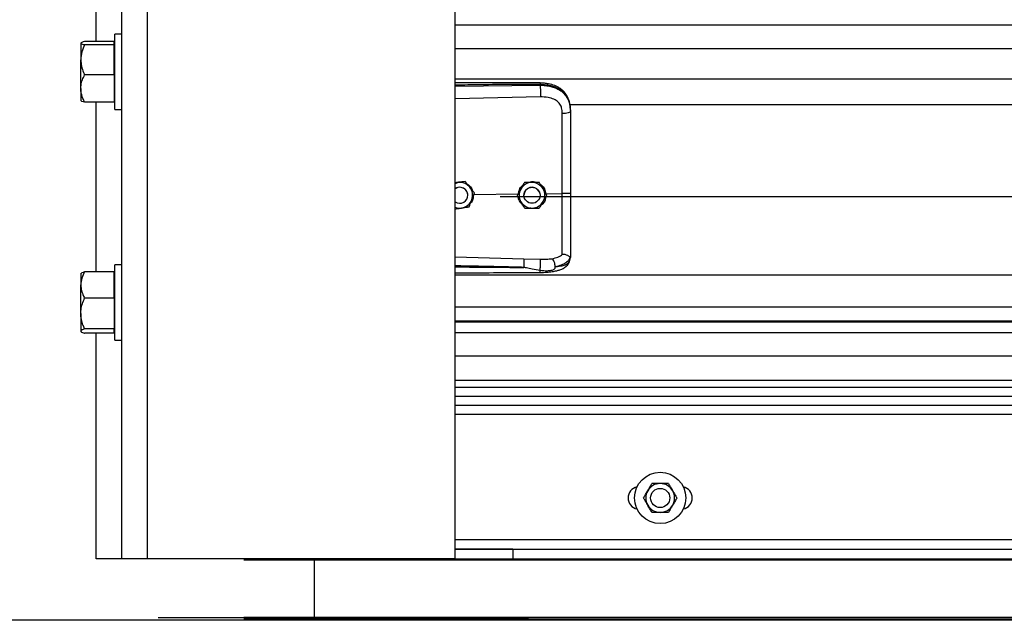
# Model space of a CAD drawing. Header units: inches. Extents: x 170 to 284, y 215 to 248.
# Tile 357 of 656: x 202.21 to 202.867, y 220.092 to 220.493. Entities that reach past the tile are written whole.
import ezdxf

# ---------------------------------------------------------------- set-up
doc = ezdxf.new("R2010")
doc.units = ezdxf.units.IN
doc.header["$LTSCALE"] = 0.25
doc.header["$MEASUREMENT"] = 0
doc.layers.add('LH FRONT OF HOOD', color=7, linetype='Continuous')
doc.layers.add('RH FRONT OF HOOD', color=7, linetype='Continuous')

msp = doc.modelspace()

# ---------------------------------------------------------------- linework, layer by layer
at = {"layer": 'LH FRONT OF HOOD'}
msp.add_line((208.44568, 220.09171), (200.70953, 220.09171), dxfattribs=at)
at = {"layer": 'RH FRONT OF HOOD'}
for p, q in [((202.27776, 220.1328), (202.27776, 224.39328)), ((202.29488, 220.1328), (202.29488, 224.34448)), ((202.50032, 220.1328), (202.50032, 224.33325)), ((202.26064, 220.4783), (202.26064, 220.59164)), ((202.50032, 220.48944), (206.53264, 220.48944)), ((202.2504, 220.47727), (202.2504, 220.46614)), ((202.27262, 220.4783), (202.25297, 220.4783)), ((202.27262, 220.47727), (202.27262, 220.4783)), ((202.27317, 220.47736), (202.27262, 220.47736)), ((202.27262, 220.47624), (202.27262, 220.47727)), ((202.27776, 220.48325), (202.27317, 220.48325)), ((202.27317, 220.45464), (202.27317, 220.48325)), ((202.27262, 220.47624), (202.25297, 220.47624)), ((202.27262, 220.46614), (202.27262, 220.47624)), ((202.50032, 220.47376), (206.53264, 220.47376)), ((202.2504, 220.44696), (202.2504, 220.46614)), ((202.27262, 220.45603), (202.27262, 220.46614)), ((202.27262, 220.45603), (202.25297, 220.45603)), ((202.27262, 220.45603), (202.27262, 220.44696)), ((202.27317, 220.43294), (202.27317, 220.45464)), ((202.50032, 220.45337), (206.53264, 220.45337)), ((202.2504, 220.44696), (202.2504, 220.43885)), ((202.27262, 220.44696), (202.27262, 220.43789)), ((202.50032, 220.44862), (202.55717, 220.44916)), ((202.55717, 220.44916), (202.55717, 220.44957)), ((202.27262, 220.43789), (202.25297, 220.43789)), ((202.26064, 220.32455), (202.26064, 220.43789)), ((202.27262, 220.43883), (202.27317, 220.43883)), ((202.55727, 220.44137), (202.50032, 220.44016)), ((202.27317, 220.43294), (202.27776, 220.43294)), ((202.57687, 220.43629), (206.45609, 220.43629)), ((202.57737, 220.43223), (202.57737, 220.43175)), ((202.50698, 220.38489), (202.50605, 220.38474)), ((202.50698, 220.38489), (202.50698, 220.38489)), ((202.5021, 220.38409), (202.50032, 220.3838)), ((202.54662, 220.38413), (202.54662, 220.38413)), ((202.5565, 220.38428), (202.5565, 220.38428)), ((202.50882, 220.37564), (202.50882, 220.37564)), ((202.51286, 220.37625), (202.54256, 220.37654)), ((202.51323, 220.37723), (202.51323, 220.37723)), ((202.53049, 220.3749), (206.50248, 220.3749)), ((202.5418, 220.3755), (202.5418, 220.3755)), ((202.54634, 220.37564), (202.54634, 220.37564)), ((202.55704, 220.37564), (202.55704, 220.37564)), ((202.561, 220.37671), (202.57191, 220.37682)), ((202.56157, 220.37579), (202.56157, 220.37579)), ((202.50032, 220.36017), (202.50032, 220.37082)), ((202.50032, 220.33449), (202.54626, 220.33316)), ((202.54626, 220.33316), (202.55725, 220.33289)), ((202.57703, 220.33218), (202.57737, 220.33416)), ((202.57737, 220.33469), (202.57737, 220.33416)), ((202.27776, 220.32916), (202.27317, 220.32916)), ((202.27317, 220.30056), (202.27317, 220.32916)), ((202.25059, 220.32349), (202.2504, 220.32327)), ((202.2504, 220.32327), (202.2504, 220.31573)), ((202.27262, 220.32455), (202.25297, 220.32455)), ((202.27262, 220.31573), (202.27262, 220.32455)), ((202.27317, 220.32327), (202.27262, 220.32327)), ((202.50032, 220.32252), (206.53264, 220.32252)), ((202.2504, 220.29663), (202.2504, 220.31573)), ((202.27262, 220.3069), (202.27262, 220.31573)), ((202.27262, 220.3069), (202.25297, 220.3069)), ((202.27262, 220.3069), (202.27262, 220.29663)), ((202.27317, 220.27886), (202.27317, 220.30056)), ((202.50032, 220.30114), (206.53264, 220.30114)), ((202.2504, 220.29663), (202.2504, 220.28491)), ((202.27262, 220.29663), (202.27262, 220.28636)), ((202.27262, 220.28636), (202.25297, 220.28636)), ((202.27262, 220.28491), (202.27262, 220.28636)), ((206.53264, 220.29165), (202.50032, 220.29165)), ((202.50032, 220.29101), (206.53264, 220.29101)), ((202.2504, 220.28491), (202.2504, 220.28475)), ((202.2504, 220.28475), (202.25059, 220.28453)), ((202.27262, 220.28347), (202.25297, 220.28347)), ((202.26064, 220.1328), (202.26064, 220.28347)), ((202.27262, 220.28347), (202.27262, 220.28491)), ((202.27262, 220.28475), (202.27317, 220.28475)), ((202.50032, 220.28399), (206.53264, 220.28399)), ((202.27317, 220.27886), (202.27776, 220.27886)), ((202.50032, 220.26831), (206.53264, 220.26831)), ((206.53264, 220.25192), (202.50032, 220.25192)), ((206.53264, 220.24733), (202.50032, 220.24733)), ((206.53264, 220.24114), (202.50032, 220.24114)), ((202.50032, 220.23553), (206.53264, 220.23553)), ((206.53264, 220.22911), (202.50032, 220.22911)), ((202.50032, 220.14564), (206.53264, 220.14564)), ((202.53885, 220.13924), (202.50032, 220.13924)), ((202.50032, 220.13922), (206.53264, 220.13922)), ((202.53885, 220.13922), (202.53885, 220.13924)), ((202.53885, 220.13922), (202.53885, 220.1328)), ((202.27776, 220.1328), (202.26064, 220.1328)), ((202.29488, 220.1328), (202.27776, 220.1328)), ((202.50032, 220.1328), (202.29488, 220.1328)), ((206.67368, 220.13199), (202.35929, 220.13199)), ((202.40616, 220.1328), (202.40616, 220.13199)), ((202.40616, 220.13199), (202.40616, 220.09358)), ((202.49197, 220.1328), (206.541, 220.1328)), ((202.50032, 220.1328), (202.53885, 220.1328)), ((202.30212, 220.09358), (202.42148, 220.09358)), ((206.67368, 220.09358), (202.35929, 220.09358)), ((206.67368, 220.09243), (202.35929, 220.09243)), ((206.67368, 220.09171), (202.35929, 220.09171)), ((202.40616, 220.09358), (202.40616, 220.09243)), ((202.40616, 220.09243), (202.40616, 220.09171)), ((202.42148, 220.09358), (202.42148, 220.09358)), ((202.42148, 220.09358), (202.43, 220.09358)), ((202.43, 220.09358), (202.54936, 220.09358)), ((206.62899, 220.09358), (202.50249, 220.09358))]:
    msp.add_line(p, q, dxfattribs=at)
at = {"layer": 'RH FRONT OF HOOD', "flags": 128}
for points in [[(202.57737, 220.43175), (202.57726, 220.43145), (202.57695, 220.43117), (202.57645, 220.4309), (202.57578, 220.43067), (202.57495, 220.43048), (202.57401, 220.43033), (202.57298, 220.43024), (202.57191, 220.4302)], [(202.50032, 220.3836), (202.50101, 220.38384), (202.5021, 220.38409)], [(202.55628, 220.37839), (202.55688, 220.37691), (202.55704, 220.37564)]]:
    msp.add_lwpolyline(points, dxfattribs=at)
at = {"layer": 'RH FRONT OF HOOD'}
for centre, radius in [((202.55169, 220.37564), 0.00535), ((202.63729, 220.17346), 0.01712), ((202.63729, 220.17346), 0.00642)]:
    msp.add_circle(centre, radius, dxfattribs=at)
for centre, radius, start, end in [((202.50347, 220.37564), 0.00535, 39.24773, 126.0719), ((202.50347, 220.37564), 0.00535, 300.00974, 126.0719), ((202.50347, 220.37564), 0.00856, 39.24773, 99.24773), ((202.50347, 220.37564), 0.00535, 0, 39.24773), ((202.50347, 220.37564), 0.00856, 339.24773, 39.24773), ((202.55169, 220.37564), 0.00856, 150.85968, 210.85968), ((202.55169, 220.37564), 0.00856, 90.85968, 150.85968), ((202.55169, 220.37564), 0.00535, 30.85968, 180), ((202.55169, 220.37564), 0.00856, 30.85968, 90.85968), ((202.55169, 220.37564), 0.00856, 330.85968, 30.85968), ((202.50347, 220.37564), 0.00856, 279.24773, 339.24773), ((202.50347, 220.37564), 0.00535, 233.9281, 300.00974), ((202.50347, 220.37564), 0.00856, 248.40768, 279.24773), ((202.55169, 220.37564), 0.00856, 210.85968, 270.85968), ((202.55169, 220.37564), 0.00856, 270.85968, 330.85968), ((202.63729, 220.17346), 0.00962, 90, 150), ((202.63729, 220.17346), 0.00962, 30, 90), ((202.62338, 220.17346), 0.00749, 102.05152, 257.94848), ((202.63729, 220.17346), 0.00962, 150, 210), ((202.63729, 220.17346), 0.00962, 330, 30), ((202.6512, 220.17346), 0.00749, 282.05152, 77.94848), ((202.63729, 220.17346), 0.00962, 210, 270), ((202.63729, 220.17346), 0.00962, 270, 330)]:
    msp.add_arc(centre, radius, start, end, dxfattribs=at)
for points, knots in [([(202.25297, 220.4783), (202.25229, 220.47814), (202.25092, 220.47782), (202.2504, 220.47746), (202.2504, 220.47728), (202.2504, 220.47727)], [0, 0, 0, 0, 0.484341, 0.986328, 1, 1, 1, 1]), ([(202.2504, 220.47727), (202.25049, 220.47713), (202.25069, 220.47683), (202.25185, 220.47649), (202.25271, 220.4763), (202.25297, 220.47624)], [0, 0, 0, 0, 0.406291, 0.827266, 1, 1, 1, 1]), ([(202.25297, 220.47624), (202.25229, 220.47467), (202.25092, 220.47147), (202.2504, 220.46798), (202.2504, 220.46618), (202.2504, 220.46614)], [0, 0, 0, 0, 0.484341, 0.986328, 1, 1, 1, 1]), ([(202.2504, 220.46614), (202.25049, 220.46472), (202.25069, 220.46184), (202.25185, 220.45849), (202.25271, 220.45659), (202.25297, 220.45603)], [0, 0, 0, 0, 0.406291, 0.827266, 1, 1, 1, 1]), ([(202.2504, 220.44696), (202.2504, 220.44717), (202.25042, 220.44853), (202.25084, 220.45106), (202.25187, 220.45387), (202.25269, 220.4555), (202.25297, 220.45603)], [0, 0, 0, 0, 0.066532, 0.435283, 0.814551, 1, 1, 1, 1]), ([(202.55715, 220.45066), (202.54794, 220.45073), (202.52985, 220.45086), (202.5109, 220.45081), (202.50118, 220.45075), (202.50032, 220.45075)], [0, 0, 0, 0, 0.486583, 0.954841, 1, 1, 1, 1]), ([(202.57728, 220.43428), (202.57716, 220.43535), (202.57695, 220.43729), (202.5762, 220.4398), (202.57534, 220.44171), (202.57427, 220.44347), (202.57295, 220.44506), (202.57148, 220.44635), (202.57011, 220.44731), (202.56867, 220.44814), (202.56629, 220.44921), (202.56335, 220.45002), (202.56004, 220.45055), (202.55815, 220.45062), (202.55715, 220.45066)], [0, 0, 0, 0, 0.108447, 0.196305, 0.269183, 0.327997, 0.41496, 0.491641, 0.538976, 0.594191, 0.669415, 0.814855, 0.902261, 1, 1, 1, 1]), ([(202.55715, 220.45065), (202.55715, 220.45065), (202.55716, 220.45066), (202.55716, 220.45055), (202.55717, 220.45026), (202.55717, 220.44984), (202.55717, 220.44957)], [0, 0, 0, 0, 0.097876, 0.335386, 0.567961, 1, 1, 1, 1]), ([(202.25297, 220.43789), (202.25258, 220.43865), (202.25168, 220.44047), (202.25064, 220.4435), (202.25048, 220.4458), (202.2504, 220.44696)], [0, 0, 0, 0, 0.26546, 0.628076, 1, 1, 1, 1]), ([(202.55717, 220.44957), (202.55087, 220.44961), (202.53763, 220.44969), (202.51868, 220.44951), (202.50604, 220.44929), (202.50032, 220.44919)], [0, 0, 0, 0, 0.33267, 0.698436, 1, 1, 1, 1]), ([(202.57737, 220.43223), (202.5773, 220.43359), (202.57719, 220.43615), (202.57622, 220.43964), (202.57493, 220.44206), (202.57356, 220.44376), (202.57248, 220.4448), (202.57142, 220.44563), (202.57043, 220.44629), (202.5692, 220.44698), (202.5676, 220.44771), (202.56494, 220.44862), (202.5614, 220.44938), (202.5585, 220.44951), (202.55717, 220.44957)], [0, 0, 0, 0, 0.130716, 0.246761, 0.357793, 0.417097, 0.479148, 0.517715, 0.55909, 0.603295, 0.663348, 0.735369, 0.879208, 1, 1, 1, 1]), ([(202.55717, 220.44916), (202.55719, 220.44858), (202.55724, 220.44739), (202.55728, 220.44516), (202.55729, 220.44298), (202.55728, 220.44189), (202.55727, 220.44137)], [0, 0, 0, 0, 0.240694, 0.5, 0.759306, 1, 1, 1, 1]), ([(202.55717, 220.44916), (202.55837, 220.44913), (202.5608, 220.44906), (202.56413, 220.44844), (202.56711, 220.4475), (202.56964, 220.44629), (202.57189, 220.44474), (202.57375, 220.44291), (202.57524, 220.44077), (202.57641, 220.43822), (202.57721, 220.43514), (202.57731, 220.43289), (202.57737, 220.43175)], [0, 0, 0, 0, 0.109401, 0.222347, 0.315179, 0.410223, 0.501275, 0.594601, 0.683449, 0.774533, 0.885821, 1, 1, 1, 1]), ([(202.25297, 220.43789), (202.25229, 220.43805), (202.25092, 220.43837), (202.2504, 220.43873), (202.2504, 220.43891), (202.2504, 220.43892)], [0, 0, 0, 0, 0.4843414, 0.9863277, 1, 1, 1, 1]), ([(202.57148, 220.43413), (202.57148, 220.43413), (202.57138, 220.43449), (202.57089, 220.4359), (202.56935, 220.4381), (202.56628, 220.44), (202.56217, 220.44121), (202.55901, 220.44131), (202.55727, 220.44137)], [0, 0, 0, 0, 0.000004, 0.065095, 0.26167, 0.475311, 0.709366, 1, 1, 1, 1]), ([(202.57191, 220.4302), (202.57184, 220.43152), (202.57177, 220.43285), (202.57148, 220.43413), (202.57148, 220.43413)], [0, 0, 0, 0, 0.99998, 1, 1, 1, 1]), ([(202.57737, 220.43175), (202.57737, 220.42812), (202.57737, 220.42085), (202.57737, 220.40976), (202.57737, 220.39858), (202.57737, 220.38761), (202.57737, 220.38037), (202.57737, 220.37689)], [0, 0, 0, 0, 0.202757, 0.406104, 0.60886, 0.812207, 1, 1, 1, 1]), ([(202.57191, 220.37682), (202.57191, 220.37682), (202.57191, 220.3802), (202.57191, 220.38725), (202.57191, 220.39792), (202.57191, 220.4088), (202.57191, 220.41959), (202.57191, 220.42666), (202.57191, 220.4302)], [0, 0, 0, 0, 0.000001, 0.187792, 0.390844, 0.593896, 0.796948, 1, 1, 1, 1]), ([(202.50698, 220.38489), (202.5063, 220.38478), (202.50493, 220.38456), (202.50327, 220.38428), (202.50232, 220.38413), (202.5021, 220.38409)], [0, 0, 0, 0, 0.42997, 0.87006, 1, 1, 1, 1]), ([(202.5101, 220.38106), (202.50998, 220.38121), (202.50901, 220.3824), (202.50795, 220.3837), (202.50707, 220.38477), (202.50698, 220.38489)], [0, 0, 0, 0, 0.1156469, 0.9045343, 1, 1, 1, 1]), ([(202.5101, 220.38106), (202.50998, 220.38121), (202.50901, 220.3824), (202.50795, 220.3837), (202.50707, 220.38477), (202.50698, 220.38489)], [0, 0, 0, 0, 0.115647, 0.904534, 1, 1, 1, 1]), ([(202.54876, 220.38416), (202.54933, 220.38438), (202.55051, 220.38482), (202.55256, 220.38488), (202.55389, 220.38447), (202.55461, 220.38425)], [0, 0, 0, 0, 0.30274, 0.628644, 1, 1, 1, 1]), ([(202.50032, 220.38392), (202.50116, 220.3842), (202.50257, 220.38468), (202.50404, 220.38456), (202.50464, 220.38451)], [0, 0, 0, 0, 0.594398, 1, 1, 1, 1]), ([(202.50825, 220.38319), (202.5089, 220.38277), (202.51039, 220.38178), (202.51169, 220.38005), (202.51197, 220.37881), (202.51202, 220.37857)], [0, 0, 0, 0, 0.381422, 0.875754, 1, 1, 1, 1]), ([(202.51323, 220.37723), (202.51297, 220.37756), (202.51197, 220.37878), (202.51089, 220.38009), (202.5101, 220.38106)], [0, 0, 0, 0, 0.264307, 1, 1, 1, 1]), ([(202.51323, 220.37723), (202.51297, 220.37756), (202.51197, 220.37878), (202.51089, 220.3801), (202.5101, 220.38106)], [0, 0, 0, 0, 0.264307, 1, 1, 1, 1]), ([(202.54421, 220.37982), (202.54359, 220.3787), (202.54276, 220.37722), (202.54199, 220.37584), (202.5418, 220.3755)], [0, 0, 0, 0, 0.749773, 1, 1, 1, 1]), ([(202.54421, 220.37981), (202.54359, 220.3787), (202.54276, 220.37722), (202.54199, 220.37584), (202.5418, 220.3755)], [0, 0, 0, 0, 0.7497734, 1, 1, 1, 1]), ([(202.54272, 220.37714), (202.54288, 220.3779), (202.54326, 220.37965), (202.54439, 220.38149), (202.54543, 220.38222), (202.54563, 220.38236)], [0, 0, 0, 0, 0.377677, 0.881161, 1, 1, 1, 1]), ([(202.54662, 220.38413), (202.54628, 220.38353), (202.54561, 220.38232), (202.54479, 220.38085), (202.54432, 220.38001), (202.54421, 220.37981)], [0, 0, 0, 0, 0.42997, 0.87006, 1, 1, 1, 1]), ([(202.54662, 220.38413), (202.54628, 220.38353), (202.54561, 220.38232), (202.54479, 220.38085), (202.54432, 220.38001), (202.54421, 220.37982)], [0, 0, 0, 0, 0.4299704, 0.8700602, 1, 1, 1, 1]), ([(202.55156, 220.38421), (202.55029, 220.38419), (202.54859, 220.38416), (202.54701, 220.38414), (202.54662, 220.38413)], [0, 0, 0, 0, 0.749773, 1, 1, 1, 1]), ([(202.55156, 220.3842), (202.55029, 220.38418), (202.54859, 220.38416), (202.54701, 220.38414), (202.54662, 220.38413)], [0, 0, 0, 0, 0.749773, 1, 1, 1, 1]), ([(202.5565, 220.38428), (202.55581, 220.38427), (202.55443, 220.38425), (202.55274, 220.38422), (202.55178, 220.38421), (202.55156, 220.3842)], [0, 0, 0, 0, 0.42997, 0.87006, 1, 1, 1, 1]), ([(202.5565, 220.38428), (202.55581, 220.38427), (202.55443, 220.38425), (202.55274, 220.38422), (202.55178, 220.38421), (202.55156, 220.38421)], [0, 0, 0, 0, 0.42997, 0.87006, 1, 1, 1, 1]), ([(202.55903, 220.38004), (202.55893, 220.3802), (202.55815, 220.38152), (202.55729, 220.38296), (202.55658, 220.38415), (202.5565, 220.38428)], [0, 0, 0, 0, 0.115647, 0.904534, 1, 1, 1, 1]), ([(202.55903, 220.38004), (202.55893, 220.38021), (202.55815, 220.38152), (202.55729, 220.38296), (202.55658, 220.38415), (202.5565, 220.38428)], [0, 0, 0, 0, 0.115647, 0.904534, 1, 1, 1, 1]), ([(202.55737, 220.38282), (202.55762, 220.38267), (202.55875, 220.38198), (202.56023, 220.37989), (202.56073, 220.37779), (202.561, 220.37671)], [0, 0, 0, 0, 0.117443, 0.542782, 1, 1, 1, 1]), ([(202.56157, 220.37579), (202.56136, 220.37615), (202.56054, 220.37751), (202.55967, 220.37896), (202.55903, 220.38004)], [0, 0, 0, 0, 0.264307, 1, 1, 1, 1]), ([(202.56157, 220.37579), (202.56136, 220.37615), (202.56054, 220.37751), (202.55967, 220.37897), (202.55903, 220.38004)], [0, 0, 0, 0, 0.264307, 1, 1, 1, 1]), ([(202.50973, 220.36799), (202.50997, 220.36863), (202.51046, 220.36992), (202.51106, 220.3715), (202.5114, 220.37241), (202.51148, 220.37261)], [0, 0, 0, 0, 0.4299704, 0.8700602, 1, 1, 1, 1]), ([(202.51256, 220.37548), (202.51249, 220.37465), (202.51233, 220.37289), (202.51148, 220.37108), (202.51069, 220.37038), (202.5106, 220.3703)], [0, 0, 0, 0, 0.439592, 0.936516, 1, 1, 1, 1]), ([(202.51148, 220.37261), (202.51193, 220.3738), (202.51253, 220.37539), (202.51309, 220.37686), (202.51323, 220.37723)], [0, 0, 0, 0, 0.749773, 1, 1, 1, 1]), ([(202.54434, 220.37125), (202.54424, 220.37142), (202.54345, 220.37273), (202.54259, 220.37417), (202.54188, 220.37537), (202.5418, 220.3755)], [0, 0, 0, 0, 0.115647, 0.904534, 1, 1, 1, 1]), ([(202.54562, 220.36911), (202.54497, 220.36977), (202.54362, 220.37114), (202.54272, 220.37301), (202.54267, 220.37403), (202.54267, 220.37404)], [0, 0, 0, 0, 0.479701, 0.993135, 1, 1, 1, 1]), ([(202.56089, 220.37457), (202.56078, 220.37386), (202.56051, 220.37219), (202.55936, 220.37027), (202.55823, 220.36941), (202.55786, 220.36914)], [0, 0, 0, 0, 0.335649, 0.786425, 1, 1, 1, 1]), ([(202.55916, 220.37148), (202.55978, 220.37259), (202.56061, 220.37407), (202.56138, 220.37545), (202.56157, 220.37579)], [0, 0, 0, 0, 0.749773, 1, 1, 1, 1]), ([(202.57737, 220.37689), (202.57729, 220.37687), (202.57712, 220.37685), (202.57587, 220.37682), (202.57407, 220.37681), (202.57263, 220.37681), (202.57191, 220.37682)], [0, 0, 0, 0, 0.250001, 0.500001, 0.750001, 1, 1, 1, 1]), ([(202.57191, 220.33613), (202.57191, 220.33639), (202.57191, 220.33796), (202.57191, 220.34139), (202.57191, 220.347), (202.57191, 220.35344), (202.57191, 220.36066), (202.57191, 220.36854), (202.57191, 220.37406), (202.57191, 220.37682), (202.57191, 220.37682)], [0, 0, 0, 0, 0.031558, 0.189146, 0.346734, 0.504328, 0.661923, 0.83096, 0.999998, 1, 1, 1, 1]), ([(202.57737, 220.37689), (202.57737, 220.37385), (202.57737, 220.36767), (202.57737, 220.35889), (202.57737, 220.35072), (202.57737, 220.34414), (202.57737, 220.33875), (202.57737, 220.33605), (202.57737, 220.33469)], [0, 0, 0, 0, 0.187091, 0.380392, 0.555876, 0.736448, 0.867195, 1, 1, 1, 1]), ([(202.50032, 220.36646), (202.50088, 220.36655), (202.50214, 220.36675), (202.50368, 220.367), (202.50463, 220.36716), (202.50485, 220.3672)], [0, 0, 0, 0, 0.38442, 0.859677, 1, 1, 1, 1]), ([(202.50485, 220.3672), (202.50611, 220.3674), (202.50778, 220.36767), (202.50934, 220.36793), (202.50973, 220.36799)], [0, 0, 0, 0, 0.749773, 1, 1, 1, 1]), ([(202.54687, 220.36701), (202.54666, 220.36737), (202.54585, 220.36873), (202.54498, 220.37018), (202.54434, 220.37125)], [0, 0, 0, 0, 0.264307, 1, 1, 1, 1]), ([(202.54687, 220.36701), (202.54756, 220.36702), (202.54894, 220.36704), (202.55063, 220.36707), (202.55159, 220.36708), (202.55181, 220.36709)], [0, 0, 0, 0, 0.42997, 0.87006, 1, 1, 1, 1]), ([(202.55396, 220.36712), (202.55386, 220.36708), (202.55309, 220.36678), (202.55179, 220.36672), (202.55069, 220.36697), (202.55029, 220.36706)], [0, 0, 0, 0, 0.081672, 0.673462, 1, 1, 1, 1]), ([(202.55181, 220.36709), (202.55309, 220.3671), (202.55478, 220.36713), (202.55636, 220.36715), (202.55676, 220.36716)], [0, 0, 0, 0, 0.749773, 1, 1, 1, 1]), ([(202.55676, 220.36716), (202.55709, 220.36776), (202.55776, 220.36897), (202.55858, 220.37044), (202.55906, 220.37128), (202.55916, 220.37148)], [0, 0, 0, 0, 0.42997, 0.87006, 1, 1, 1, 1]), ([(202.54626, 220.33316), (202.54627, 220.33292), (202.54628, 220.33255), (202.54627, 220.33169), (202.54627, 220.33091), (202.54625, 220.33005), (202.54623, 220.32889), (202.5462, 220.32805), (202.54618, 220.3275)], [0, 0, 0, 0, 0.239451, 0.368346, 0.499976, 0.631611, 0.760516, 1, 1, 1, 1]), ([(202.55711, 220.32407), (202.5586, 220.32411), (202.56138, 220.32417), (202.56512, 220.3246), (202.56799, 220.32516), (202.57009, 220.32576), (202.57168, 220.32637), (202.57305, 220.32707), (202.57433, 220.32795), (202.57545, 220.32903), (202.57647, 220.33044), (202.57682, 220.33155), (202.57701, 220.33213)], [0, 0, 0, 0, 0.169691, 0.317141, 0.442436, 0.538436, 0.608329, 0.684096, 0.742678, 0.815168, 0.901564, 1, 1, 1, 1]), ([(202.55716, 220.32532), (202.55718, 220.32556), (202.55721, 220.32607), (202.55725, 220.32708), (202.55729, 220.32827), (202.55731, 220.32954), (202.55732, 220.33074), (202.55731, 220.33174), (202.55728, 220.33248), (202.55726, 220.33276), (202.55725, 220.33289)], [0, 0, 0, 0, 0.109851, 0.231726, 0.363178, 0.5, 0.636822, 0.768274, 0.890149, 1, 1, 1, 1]), ([(202.55725, 220.33289), (202.5586, 220.33289), (202.5613, 220.33287), (202.56381, 220.33316), (202.56506, 220.3333)], [0, 0, 0, 0, 0.500392, 1, 1, 1, 1]), ([(202.56507, 220.3333), (202.56645, 220.33359), (202.56853, 220.33403), (202.57071, 220.33507), (202.57151, 220.33577), (202.57191, 220.33613)], [0, 0, 0, 0, 0.490199, 0.743885, 1, 1, 1, 1]), ([(202.56716, 220.3279), (202.56714, 220.32843), (202.56709, 220.32953), (202.56661, 220.33119), (202.56591, 220.33258), (202.56534, 220.33307), (202.56507, 220.3333)], [0, 0, 0, 0, 0.240562, 0.499746, 0.759069, 1, 1, 1, 1]), ([(202.57717, 220.33444), (202.5769, 220.33372), (202.57633, 220.33224), (202.57428, 220.3304), (202.57129, 220.32885), (202.56856, 220.32822), (202.56716, 220.3279)], [0, 0, 0, 0, 0.2305258, 0.4734878, 0.729738, 1, 1, 1, 1]), ([(202.56717, 220.3279), (202.56771, 220.32796), (202.56902, 220.3281), (202.57042, 220.32832), (202.57137, 220.32852), (202.5726, 220.3288), (202.57429, 220.32936), (202.57611, 220.33049), (202.57672, 220.3316), (202.57703, 220.33218)], [0, 0, 0, 0, 0.1091879, 0.2608187, 0.3077984, 0.3355236, 0.5627887, 0.774954, 1, 1, 1, 1]), ([(202.57717, 220.33444), (202.57712, 220.33443), (202.57702, 220.33442), (202.57673, 220.3346), (202.57626, 220.33493), (202.57539, 220.33551), (202.57391, 220.33613), (202.57257, 220.33613), (202.57191, 220.33613)], [0, 0, 0, 0, 0.113677, 0.23335, 0.362069, 0.501916, 0.755745, 1, 1, 1, 1]), ([(202.57737, 220.33469), (202.57737, 220.33469), (202.57737, 220.33468), (202.57736, 220.33458), (202.57726, 220.3345), (202.57717, 220.33443)], [0, 0, 0, 0, 0.011935, 0.118982, 1, 1, 1, 1]), ([(202.54618, 220.3275), (202.54228, 220.3276), (202.53401, 220.32781), (202.5209, 220.32809), (202.50995, 220.3283), (202.50294, 220.32843), (202.50076, 220.32847), (202.50032, 220.32848)], [0, 0, 0, 0, 0.25516, 0.541071, 0.857735, 0.971288, 1, 1, 1, 1]), ([(202.50032, 220.32783), (202.50292, 220.3278), (202.50799, 220.32774), (202.51555, 220.32766), (202.5232, 220.32759), (202.53096, 220.32754), (202.53868, 220.3275), (202.54372, 220.3275), (202.54618, 220.3275)], [0, 0, 0, 0, 0.169941, 0.331425, 0.494842, 0.670531, 0.838916, 1, 1, 1, 1]), ([(202.55716, 220.32532), (202.55538, 220.32567), (202.55232, 220.32626), (202.54889, 220.32698), (202.54715, 220.32734), (202.54665, 220.32744), (202.5465, 220.32747), (202.54645, 220.32748)], [0, 0, 0, 0, 0.50228, 0.861696, 0.958427, 0.986103, 1, 1, 1, 1]), ([(202.56717, 220.3279), (202.56709, 220.32753), (202.56699, 220.32701), (202.56661, 220.32641), (202.56619, 220.32598), (202.56539, 220.32554), (202.56391, 220.32518), (202.56115, 220.32494), (202.55876, 220.32517), (202.55716, 220.32532)], [0, 0, 0, 0, 0.100127, 0.139586, 0.189714, 0.258234, 0.369736, 0.580348, 1, 1, 1, 1]), ([(202.25297, 220.32455), (202.25229, 220.32318), (202.25092, 220.32039), (202.2504, 220.31734), (202.2504, 220.31577), (202.2504, 220.31573)], [0, 0, 0, 0, 0.484341, 0.986328, 1, 1, 1, 1]), ([(202.25066, 220.32344), (202.25071, 220.32353), (202.25089, 220.32383), (202.25185, 220.3242), (202.25271, 220.32447), (202.25297, 220.32455)], [0, 0, 0, 0, 0.237471, 0.77815, 1, 1, 1, 1]), ([(202.50032, 220.32393), (202.50399, 220.32393), (202.51546, 220.32394), (202.53439, 220.32396), (202.54966, 220.32404), (202.55711, 220.32407)], [0, 0, 0, 0, 0.1936599, 0.6060178, 1, 1, 1, 1]), ([(202.55711, 220.32409), (202.55711, 220.32409), (202.55712, 220.32402), (202.55713, 220.32421), (202.55715, 220.32454), (202.55715, 220.32497), (202.55716, 220.32526), (202.55716, 220.32532)], [0, 0, 0, 0, 0.034367, 0.324567, 0.621015, 0.917463, 1, 1, 1, 1]), ([(202.2504, 220.31573), (202.25049, 220.31449), (202.25069, 220.31198), (202.25185, 220.30905), (202.25271, 220.30739), (202.25297, 220.3069)], [0, 0, 0, 0, 0.406291, 0.827266, 1, 1, 1, 1]), ([(202.2504, 220.29663), (202.2504, 220.29687), (202.25042, 220.29841), (202.25084, 220.30128), (202.25187, 220.30445), (202.25269, 220.3063), (202.25297, 220.3069)], [0, 0, 0, 0, 0.066532, 0.435283, 0.814551, 1, 1, 1, 1]), ([(202.25297, 220.28636), (202.25258, 220.28723), (202.25168, 220.28929), (202.25064, 220.29272), (202.25048, 220.29532), (202.2504, 220.29663)], [0, 0, 0, 0, 0.26546, 0.628076, 1, 1, 1, 1]), ([(202.25297, 220.28636), (202.25229, 220.28613), (202.25092, 220.28568), (202.2504, 220.28518), (202.2504, 220.28492), (202.2504, 220.28491)], [0, 0, 0, 0, 0.484341, 0.986328, 1, 1, 1, 1]), ([(202.2504, 220.28491), (202.25049, 220.28471), (202.25069, 220.2843), (202.25185, 220.28382), (202.25271, 220.28354), (202.25297, 220.28347)], [0, 0, 0, 0, 0.406291, 0.827266, 1, 1, 1, 1]), ([(202.62896, 220.17828), (202.62934, 220.17895), (202.63013, 220.18032), (202.63106, 220.18191), (202.63158, 220.18282), (202.63173, 220.18309)], [0, 0, 0, 0, 0.405721, 0.826099, 1, 1, 1, 1]), ([(202.63729, 220.18309), (202.63716, 220.18309), (202.63561, 220.18309), (202.63371, 220.18309), (202.63206, 220.18309), (202.63173, 220.18309)], [0, 0, 0, 0, 0.066045, 0.812902, 1, 1, 1, 1]), ([(202.64284, 220.18309), (202.64237, 220.18309), (202.64061, 220.18309), (202.63869, 220.18309), (202.63729, 220.18309)], [0, 0, 0, 0, 0.266157, 1, 1, 1, 1]), ([(202.64284, 220.18309), (202.64328, 220.18234), (202.64415, 220.18082), (202.64511, 220.17915), (202.64561, 220.1783), (202.64562, 220.17828)], [0, 0, 0, 0, 0.483998, 0.985621, 1, 1, 1, 1]), ([(202.62618, 220.17346), (202.62661, 220.17421), (202.62749, 220.17573), (202.62845, 220.1774), (202.62894, 220.17825), (202.62896, 220.17828)], [0, 0, 0, 0, 0.483998, 0.985621, 1, 1, 1, 1]), ([(202.64562, 220.17828), (202.64601, 220.1776), (202.6468, 220.17623), (202.64772, 220.17464), (202.64825, 220.17373), (202.6484, 220.17346)], [0, 0, 0, 0, 0.405721, 0.826099, 1, 1, 1, 1]), ([(202.62896, 220.16865), (202.62857, 220.16933), (202.62778, 220.1707), (202.62686, 220.17229), (202.62633, 220.1732), (202.62618, 220.17346)], [0, 0, 0, 0, 0.405721, 0.826099, 1, 1, 1, 1]), ([(202.63173, 220.16384), (202.6313, 220.16459), (202.63042, 220.16611), (202.62946, 220.16778), (202.62897, 220.16863), (202.62896, 220.16865)], [0, 0, 0, 0, 0.483998, 0.985621, 1, 1, 1, 1]), ([(202.64562, 220.16865), (202.64523, 220.16798), (202.64444, 220.16661), (202.64352, 220.16502), (202.643, 220.16411), (202.64284, 220.16384)], [0, 0, 0, 0, 0.405721, 0.826099, 1, 1, 1, 1]), ([(202.6484, 220.17346), (202.64797, 220.17272), (202.64709, 220.1712), (202.64613, 220.16953), (202.64564, 220.16868), (202.64562, 220.16865)], [0, 0, 0, 0, 0.483998, 0.985621, 1, 1, 1, 1]), ([(202.63729, 220.16384), (202.63716, 220.16384), (202.63561, 220.16384), (202.63371, 220.16384), (202.63206, 220.16384), (202.63173, 220.16384)], [0, 0, 0, 0, 0.066045, 0.812902, 1, 1, 1, 1]), ([(202.64284, 220.16384), (202.64237, 220.16384), (202.64061, 220.16384), (202.63869, 220.16384), (202.63729, 220.16384)], [0, 0, 0, 0, 0.266157, 1, 1, 1, 1])]:
    msp.add_open_spline(points, degree=3, knots=knots, dxfattribs=at)

doc.saveas('drawing.dxf')
